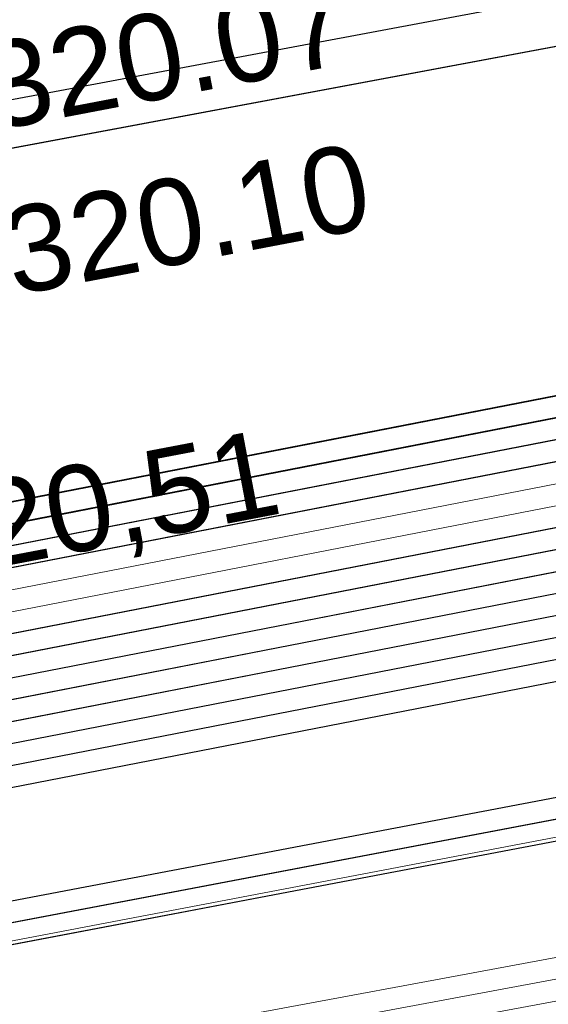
# Model space of a CAD drawing. Header units: metres. Extents: x -502 to 161, y -108 to 174.
# Tile 409 of 656: x -115.3 to -114.07, y -26.18 to -23.89. Entities that reach past the tile are written whole.
import ezdxf

# ---------------------------------------------------------------- set-up
doc = ezdxf.new("R2010")
doc.units = ezdxf.units.M
doc.header["$LTSCALE"] = 0.1
for name, color, linetype in [('BRI31-005.05-5p02-Koordinierung Lageplan 4. BA ZOB West 2022-06-15', 7, 'Continuous'), ('BRI31-005.06-5f07-Koordinierung Lageplan 4. BA ZOB Fernbusbahnh', 7, 'Continuous'), ('BRI32-005.02-5f05-Koordinierung Schemaplan 4 BA ZOB Teilbereich', 7, 'Continuous'), ('BRI32-005.03-5f06-Koordinierung Schemaplan 4 BA ZOB Teilbereich 2 Ost - Bahnhofsallee 2023-01-21', 7, 'Continuous')]:
    doc.layers.add(name, color=color, linetype=linetype)
doc.styles.add('Arial', font='arial.ttf')

msp = doc.modelspace()

# ---------------------------------------------------------------- linework, layer by layer
at = {"layer": 'BRI31-005.05-5p02-Koordinierung Lageplan 4. BA ZOB West 2022-06-15', "color": 6, "linetype": 'Continuous', "lineweight": 25, "true_color": 0xff00ff, "transparency": 33554687, "flags": 128}
for points in [[(-12.8197, -7.1584), (-13.0948, -7.1684), (-17.6753, -7.3484), (-25.0233, -7.7685), (-29.4119, -8.0888), (-36.588, -9.7298), (-36.8022, -9.7791), (-48.761, -11.229), (-54.8582, -12.3594), (-60.5568, -13.5195), (-72.2392, -15.9794), (-83.9386, -18.0493), (-95.7552, -20.2994), (-107.5641, -22.6294), (-119.3715, -24.8394), (-124.8625, -26.009), (-126.093, -26.1489), (-127.2478, -26.3291), (-138.8097, -28.3993), (-150.5411, -30.6494), (-156.6329, -31.8278), (-162.3974, -31.1788), (-174.3003, -29.339)], [(-174.3171, -29.4477), (-162.412, -31.2879), (-156.6285, -31.939), (-150.5203, -30.7574), (-138.7897, -28.5075), (-127.2296, -26.4376), (-126.0783, -26.2579), (-124.8448, -26.1177), (-119.3499, -24.9473), (-107.5433, -22.7374), (-95.7342, -20.4074), (-83.9188, -18.1575), (-72.2182, -16.0874), (-60.5345, -13.6272), (-54.8372, -12.4674), (-48.7444, -11.3378), (-36.7832, -9.8876), (-36.5634, -9.837), (-29.3955, -8.1979), (-25.0161, -7.8783), (-17.67, -7.4583), (-13.0906, -7.2783), (-12.8157, -7.2683)]]:
    msp.add_lwpolyline(points, dxfattribs=at)
at = {"layer": 'BRI31-005.05-5p02-Koordinierung Lageplan 4. BA ZOB West 2022-06-15', "color": 190, "linetype": 'Continuous', "lineweight": 35, "true_color": 0x7f00ff, "transparency": 33554687, "flags": 128}
for points in [[(-55.7007, -13.3634), (-59.4327, -13.9934), (-61.4087, -14.3464), (-62.2647, -14.4984), (-62.6667, -14.5974), (-62.8907, -14.7334), (-63.5967, -15.2334), (-64.4177, -15.8004), (-64.8657, -15.8864), (-69.7037, -16.7484), (-75.4637, -17.6884), (-81.7337, -18.6534), (-88.9077, -20.0034), (-93.6827, -20.7334), (-98.9647, -21.6334), (-104.5957, -22.9234), (-121.8907, -26.2934), (-126.8117, -27.2034), (-150.4477, -31.7134), (-157.1307, -33.0134), (-162.7687, -32.1234), (-174.7807, -30.4434), (-178.1477, -29.6134), (-179.1357, -29.4334)], [(-93.6747, -20.7824), (-98.9547, -21.6824), (-104.5847, -22.9724), (-121.8807, -26.3424), (-126.8027, -27.2524), (-150.4387, -31.7624), (-150.7407, -31.8214), (-157.1297, -33.0644), (-162.7757, -32.1724), (-174.7877, -30.4934), (-178.1567, -29.6624), (-179.1357, -29.4844)]]:
    msp.add_lwpolyline(points, dxfattribs=at)
at = {"layer": 'BRI31-005.05-5p02-Koordinierung Lageplan 4. BA ZOB West 2022-06-15', "color": 250, "linetype": 'Continuous', "lineweight": 25, "true_color": 0x333333, "transparency": 33554687, "flags": 128}
for points in [[(-179.1357, -29.7394), (-178.2047, -29.9074), (-176.5237, -30.3244), (-174.8367, -30.8434), (-162.8247, -32.5154), (-157.1227, -33.4214), (-150.6707, -32.1644), (-150.3757, -32.1054), (-126.7397, -27.5954), (-121.8107, -26.6854), (-104.5117, -23.3154), (-93.6067, -21.1744), (-88.8337, -20.4444), (-81.6527, -19.0944), (-75.3827, -18.1294), (-69.6317, -17.1894), (-64.2647, -16.2324), (-63.2977, -15.6984), (-62.6077, -15.0894), (-62.1947, -14.8414), (-59.6597, -14.3864), (-59.3767, -14.3364), (-55.6447, -13.7064)], [(-55.6367, -13.7554), (-59.3687, -14.3854), (-59.6507, -14.4354), (-62.1767, -14.8894), (-62.5777, -15.1304), (-63.2687, -15.7394), (-64.2477, -16.2804), (-69.6237, -17.2384), (-75.3737, -18.1784), (-81.6437, -19.1434), (-88.8257, -20.4934), (-93.5977, -21.2234), (-104.5017, -23.3644), (-121.8007, -26.7344), (-126.7307, -27.6444), (-150.3667, -32.1544), (-150.6607, -32.2134), (-157.1217, -33.4724), (-162.8317, -32.5644), (-174.8437, -30.8934), (-176.5357, -30.3734), (-178.2147, -29.9564), (-179.1357, -29.7904)], [(-55.6287, -13.8044), (-59.3607, -14.4344), (-59.6427, -14.4844), (-62.1587, -14.9374), (-62.5477, -15.1714), (-63.2397, -15.7804), (-64.2307, -16.3284), (-69.6157, -17.2874), (-75.3647, -18.2274), (-81.6347, -19.1924), (-88.8177, -20.5424), (-93.5887, -21.2724), (-104.4917, -23.4134), (-121.7907, -26.7834), (-126.7217, -27.6934), (-150.3577, -32.2034), (-150.6507, -32.2624), (-157.1207, -33.5234), (-162.8387, -32.6134), (-174.8507, -30.9434), (-176.5477, -30.4224), (-178.2247, -30.0054), (-179.1357, -29.8414)], [(-55.6207, -13.8534), (-59.3527, -14.4834), (-59.6277, -14.5324), (-62.1407, -14.9854), (-62.5177, -15.2124), (-63.2107, -15.8214), (-64.2137, -16.3764), (-69.6077, -17.3364), (-75.3557, -18.2764), (-81.6257, -19.2414), (-88.8097, -20.5914), (-93.5797, -21.3214), (-104.4817, -23.4624), (-121.7807, -26.8324), (-126.7127, -27.7424), (-150.3487, -32.2524), (-150.6407, -32.3114), (-157.1197, -33.5744), (-162.8457, -32.6624), (-174.8577, -30.9934), (-176.5597, -30.4714), (-178.2347, -30.0544), (-179.1357, -29.8924)], [(-55.6127, -13.9024), (-59.3447, -14.5324), (-59.6247, -14.5824), (-62.1227, -15.0334), (-62.4877, -15.2534), (-63.1817, -15.8624), (-64.1967, -16.4244), (-69.5997, -17.3854), (-75.3467, -18.3254), (-81.6167, -19.2904), (-88.8017, -20.6404), (-93.5707, -21.3704), (-104.4717, -23.5114), (-121.7707, -26.8814), (-126.7037, -27.7914), (-150.3397, -32.3014), (-150.6307, -32.3604), (-157.1187, -33.6254), (-162.8527, -32.7114), (-174.8647, -31.0434), (-176.5717, -30.5204), (-178.2447, -30.1034), (-179.1357, -29.9434)], [(-55.6047, -13.9514), (-59.3367, -14.5814), (-62.1047, -15.0814), (-62.4577, -15.2944), (-63.1527, -15.9034), (-64.1797, -16.4724), (-69.5917, -17.4344), (-75.3377, -18.3744), (-81.6077, -19.3394), (-88.7937, -20.6894), (-93.5617, -21.4194), (-104.4617, -23.5604), (-121.7607, -26.9304), (-126.6947, -27.8404), (-150.3307, -32.3504), (-150.6207, -32.4094), (-157.1177, -33.6764), (-162.8597, -32.7604), (-174.8717, -31.0934), (-176.5837, -30.5694), (-178.2547, -30.1524), (-179.1357, -29.9944)], [(-56.5667, -14.3244), (-56.9487, -14.6244), (-57.8377, -15.3484), (-58.3257, -15.4954), (-59.9937, -15.7044), (-61.6697, -15.9144), (-63.7887, -16.4534), (-69.5837, -17.4834), (-75.3287, -18.4234), (-81.5687, -19.5644), (-84.6457, -20.1594), (-93.6297, -21.6994), (-104.3877, -23.8594), (-121.7187, -27.1554), (-122.6217, -27.3224), (-126.1537, -27.9814), (-137.6357, -30.1594), (-150.2927, -32.5534), (-151.8867, -32.8594), (-157.0417, -33.8394), (-163.2567, -32.9244), (-174.3647, -31.3244), (-178.3997, -30.6854)], [(-56.5467, -14.3734), (-56.9177, -14.6634), (-57.8137, -15.3934), (-58.3107, -15.5434), (-58.9957, -15.6304), (-59.9877, -15.7544), (-61.6607, -15.9634), (-63.7777, -16.5024), (-69.5757, -17.5324), (-75.3197, -18.4724), (-81.5597, -19.6134), (-84.6367, -20.2084), (-93.6207, -21.7484), (-104.3777, -23.9084), (-121.7097, -27.2044), (-122.6127, -27.3714), (-126.1447, -28.0304), (-137.6267, -30.2084), (-150.2837, -32.6024), (-151.8777, -32.9084), (-157.0407, -33.8904), (-163.2637, -32.9734), (-174.3717, -31.3734), (-178.4067, -30.7344)], [(-56.5277, -14.4214), (-56.8867, -14.7024), (-57.7897, -15.4384), (-58.2967, -15.5914), (-58.9897, -15.6804), (-59.9817, -15.8044), (-61.6517, -16.0124), (-63.7667, -16.5514), (-69.5677, -17.5814), (-75.3107, -18.5214), (-81.5507, -19.6624), (-84.6277, -20.2574), (-93.6117, -21.7974), (-104.3677, -23.9574), (-121.7007, -27.2534), (-122.6037, -27.4204), (-126.1357, -28.0794), (-137.6177, -30.2574), (-150.2747, -32.6514), (-151.8687, -32.9574), (-154.1107, -33.3844)], [(-62.5057, -14.9114), (-62.7017, -15.0274), (-63.4007, -15.5204), (-64.2987, -16.1364), (-69.6477, -17.0914), (-75.4007, -18.0314), (-81.6707, -18.9964), (-88.8497, -20.3464), (-93.6247, -21.0764), (-104.5317, -23.2174), (-121.8307, -26.5874), (-126.7577, -27.4974), (-150.3937, -32.0074), (-150.6907, -32.0664), (-157.1247, -33.3194), (-162.8107, -32.4174), (-174.8227, -30.7434), (-176.4997, -30.2264), (-178.1847, -29.8094), (-179.1357, -29.6374)], [(-62.4797, -14.9544), (-62.6747, -15.0694), (-63.3727, -15.5614), (-64.2817, -16.1844), (-69.6397, -17.1404), (-75.3917, -18.0804), (-81.6617, -19.0454), (-88.8417, -20.3954), (-93.6157, -21.1254), (-104.5217, -23.2664), (-121.8207, -26.6364), (-126.7487, -27.5464), (-150.3847, -32.0564), (-150.6807, -32.1154), (-157.1237, -33.3704), (-162.8177, -32.4664), (-174.8297, -30.7934), (-176.5117, -30.2754), (-178.1947, -29.8584), (-179.1357, -29.6884)], [(-93.6667, -20.8314), (-98.9447, -21.7314), (-104.5737, -23.0214), (-121.8707, -26.3914), (-126.7937, -27.3014), (-150.4297, -31.8114), (-150.7307, -31.8704), (-157.1287, -33.1154), (-162.7827, -32.2214), (-174.7947, -30.5434), (-178.1657, -29.7114), (-179.1357, -29.5354)], [(-93.6587, -20.8804), (-98.9347, -21.7804), (-104.5627, -23.0704), (-121.8607, -26.4404), (-126.7847, -27.3504), (-150.4207, -31.8604), (-150.7207, -31.9194), (-157.1277, -33.1664), (-162.7897, -32.2704), (-174.8017, -30.5934), (-178.1747, -29.7604), (-179.1357, -29.5864)]]:
    msp.add_lwpolyline(points, dxfattribs=at)
at = {"layer": 'BRI31-005.05-5p02-Koordinierung Lageplan 4. BA ZOB West 2022-06-15', "color": 7, "linetype": 'Continuous', "lineweight": 13, "transparency": 33554687, "flags": 128}
for points in [[(-61.4667, -16.5364), (-61.8967, -16.5874), (-64.8047, -17.0724), (-67.0677, -17.3534), (-81.2107, -19.8354), (-82.4137, -20.0454), (-83.9977, -20.3754), (-88.8717, -21.3944), (-93.5607, -22.0544), (-96.7847, -22.7254), (-98.7487, -23.1054), (-104.2927, -24.2564), (-104.8637, -24.3634), (-122.5617, -27.6464), (-126.0927, -28.3114), (-137.5747, -30.4814), (-151.2867, -33.0514), (-152.1117, -33.2054), (-156.9627, -34.1054), (-163.4867, -33.2114), (-174.4007, -31.5814), (-178.4277, -30.8814)], [(-61.4607, -16.5864), (-61.8897, -16.6374), (-64.7977, -17.1214), (-67.0607, -17.4024), (-81.2017, -19.8844), (-82.4047, -20.0944), (-83.9877, -20.4244), (-88.8627, -21.4434), (-93.5517, -22.1034), (-96.7747, -22.7744), (-98.7387, -23.1544), (-104.2827, -24.3054), (-104.8547, -24.4124), (-122.5527, -27.6954), (-126.0837, -28.3604), (-137.5657, -30.5304), (-151.2777, -33.1004), (-152.1027, -33.2544), (-156.9617, -34.1564), (-163.4937, -33.2604), (-174.4077, -31.6304), (-178.4347, -30.9304)], [(-178.4417, -30.9794), (-174.4147, -31.6794), (-163.5007, -33.3094), (-156.9607, -34.2074), (-152.0937, -33.3034), (-151.2687, -33.1494), (-137.5567, -30.5794), (-126.0747, -28.4094), (-122.5437, -27.7444), (-104.8457, -24.4614), (-104.2727, -24.3544), (-98.7287, -23.2034), (-96.7647, -22.8234), (-93.5427, -22.1524), (-88.8537, -21.4924), (-83.9777, -20.4734), (-82.3957, -20.1434), (-81.1927, -19.9334), (-67.0537, -17.4514), (-64.7907, -17.1704), (-61.8827, -16.6874), (-61.4547, -16.6364)]]:
    msp.add_lwpolyline(points, dxfattribs=at)
at = {"layer": 'BRI31-005.05-5p02-Koordinierung Lageplan 4. BA ZOB West 2022-06-15', "color": 116, "linetype": 'Continuous', "lineweight": 13, "true_color": 0x007f3f, "transparency": 33554687, "flags": 128}
for points in [[(-150.4307, -31.8114), (-126.7937, -27.3014), (-121.8697, -26.3914), (-104.5727, -23.0214), (-98.8977, -21.7234), (-93.6667, -20.8304)], [(-150.4217, -31.8604), (-126.7847, -27.3504), (-121.8597, -26.4404), (-104.5617, -23.0704), (-98.9347, -21.7804), (-93.6587, -20.8794)], [(-93.6347, -21.0284), (-98.8577, -21.9194), (-104.5307, -23.2174), (-121.8317, -26.5874), (-126.7577, -27.4974), (-150.3927, -32.0074)], [(-93.6267, -21.0774), (-98.8947, -21.9764), (-104.5197, -23.2664), (-121.8217, -26.6364), (-126.7487, -27.5464), (-150.3837, -32.0564)]]:
    msp.add_lwpolyline(points, dxfattribs=at)
at = {"layer": 'BRI31-005.05-5p02-Koordinierung Lageplan 4. BA ZOB West 2022-06-15', "color": 251, "linetype": 'Continuous', "lineweight": 13, "true_color": 0x5b5b5b, "transparency": 33554687, "flags": 128}
for points in [[(-93.6507, -20.9294), (-98.8777, -21.8214), (-104.5517, -23.1194), (-121.8507, -26.4894), (-126.7757, -27.3994), (-150.4117, -31.9094), (-150.7107, -31.9684), (-157.1267, -33.2174), (-162.7967, -32.3194), (-174.8087, -30.6434), (-176.5547, -29.7624), (-176.4667, -28.8414), (-176.3907, -28.5144)], [(-93.6427, -20.9784), (-98.9147, -21.8784), (-104.5407, -23.1684), (-121.8407, -26.5384), (-126.7667, -27.4484), (-150.4027, -31.9584), (-150.7007, -32.0174), (-157.1257, -33.2684), (-162.8037, -32.3684), (-174.8157, -30.6934), (-176.6607, -29.8214), (-176.5657, -28.8254), (-176.4877, -28.4914)]]:
    msp.add_lwpolyline(points, dxfattribs=at)
at = {"layer": 'BRI31-005.05-5p02-Koordinierung Lageplan 4. BA ZOB West 2022-06-15', "color": 35, "linetype": 'Continuous', "lineweight": 13, "true_color": 0x99724c, "transparency": 33554687, "flags": 128}
msp.add_lwpolyline([(-93.6127, -21.7884), (-104.3697, -23.9484), (-121.7017, -27.2444), (-122.6047, -27.4114), (-126.1367, -28.0704), (-137.6187, -30.2484), (-150.2757, -32.6424), (-151.8707, -32.9484), (-154.1167, -33.3754), (-154.2567, -33.5434), (-154.3317, -33.7634), (-154.1997, -34.4534), (-153.5657, -37.8804), (-153.2087, -40.8104), (-153.0367, -41.2454), (-151.5157, -44.7774), (-150.4287, -47.2014), (-149.9687, -47.5874), (-147.5347, -48.6044)], dxfattribs=at)
at = {"layer": 'BRI31-005.06-5f07-Koordinierung Lageplan 4. BA ZOB Fernbusbahnh', "color": 190, "linetype": 'Continuous', "lineweight": 30, "true_color": 0x7f00ff, "transparency": 33554687, "flags": 128}
for points in [[(-55.7007, -13.3634), (-59.4327, -13.9934), (-61.4087, -14.3464), (-62.2647, -14.4984), (-62.6667, -14.5974), (-62.8907, -14.7334), (-63.5967, -15.2334), (-64.4177, -15.8004), (-64.8657, -15.8864), (-69.7037, -16.7484), (-75.4637, -17.6884), (-81.7337, -18.6534), (-88.9077, -20.0034), (-93.6827, -20.7334), (-98.9647, -21.6334), (-104.5957, -22.9234), (-121.8907, -26.2934), (-126.8117, -27.2034), (-150.4477, -31.7134), (-157.1307, -33.0134), (-162.7687, -32.1234), (-174.7807, -30.4434), (-178.1477, -29.6134), (-179.1357, -29.4334)], [(-93.6747, -20.7824), (-98.9547, -21.6824), (-104.5847, -22.9724), (-121.8807, -26.3424), (-126.8027, -27.2524), (-150.4387, -31.7624), (-150.7407, -31.8214), (-157.1297, -33.0644), (-162.7757, -32.1724), (-174.7877, -30.4934), (-178.1567, -29.6624), (-179.1357, -29.4844)]]:
    msp.add_lwpolyline(points, dxfattribs=at)
at = {"layer": 'BRI31-005.06-5f07-Koordinierung Lageplan 4. BA ZOB Fernbusbahnh', "color": 250, "linetype": 'Continuous', "lineweight": 20, "true_color": 0x333333, "transparency": 33554687, "flags": 128}
for points in [[(-179.1357, -29.7394), (-178.2047, -29.9074), (-176.5237, -30.3244), (-174.8367, -30.8434), (-162.8247, -32.5154), (-157.1227, -33.4214), (-150.6707, -32.1644), (-150.3757, -32.1054), (-126.7397, -27.5954), (-121.8107, -26.6854), (-104.5117, -23.3154), (-93.6067, -21.1744), (-88.8337, -20.4444), (-81.6527, -19.0944), (-75.3827, -18.1294), (-69.6317, -17.1894), (-64.2647, -16.2324), (-63.2977, -15.6984), (-62.6077, -15.0894), (-62.1947, -14.8414), (-59.6597, -14.3864), (-59.3767, -14.3364), (-55.6447, -13.7064)], [(-55.6367, -13.7554), (-59.3687, -14.3854), (-59.6507, -14.4354), (-62.1767, -14.8894), (-62.5777, -15.1304), (-63.2687, -15.7394), (-64.2477, -16.2804), (-69.6237, -17.2384), (-75.3737, -18.1784), (-81.6437, -19.1434), (-88.8257, -20.4934), (-93.5977, -21.2234), (-104.5017, -23.3644), (-121.8007, -26.7344), (-126.7307, -27.6444), (-150.3667, -32.1544), (-150.6607, -32.2134), (-157.1217, -33.4724), (-162.8317, -32.5644), (-174.8437, -30.8934), (-176.5357, -30.3734), (-178.2147, -29.9564), (-179.1357, -29.7904)], [(-55.6287, -13.8044), (-59.3607, -14.4344), (-59.6427, -14.4844), (-62.1587, -14.9374), (-62.5477, -15.1714), (-63.2397, -15.7804), (-64.2307, -16.3284), (-69.6157, -17.2874), (-75.3647, -18.2274), (-81.6347, -19.1924), (-88.8177, -20.5424), (-93.5887, -21.2724), (-104.4917, -23.4134), (-121.7907, -26.7834), (-126.7217, -27.6934), (-150.3577, -32.2034), (-150.6507, -32.2624), (-157.1207, -33.5234), (-162.8387, -32.6134), (-174.8507, -30.9434), (-176.5477, -30.4224), (-178.2247, -30.0054), (-179.1357, -29.8414)], [(-55.6207, -13.8534), (-59.3527, -14.4834), (-59.6277, -14.5324), (-62.1407, -14.9854), (-62.5177, -15.2124), (-63.2107, -15.8214), (-64.2137, -16.3764), (-69.6077, -17.3364), (-75.3557, -18.2764), (-81.6257, -19.2414), (-88.8097, -20.5914), (-93.5797, -21.3214), (-104.4817, -23.4624), (-121.7807, -26.8324), (-126.7127, -27.7424), (-150.3487, -32.2524), (-150.6407, -32.3114), (-157.1197, -33.5744), (-162.8457, -32.6624), (-174.8577, -30.9934), (-176.5597, -30.4714), (-178.2347, -30.0544), (-179.1357, -29.8924)], [(-55.6127, -13.9024), (-59.3447, -14.5324), (-59.6247, -14.5824), (-62.1227, -15.0334), (-62.4877, -15.2534), (-63.1817, -15.8624), (-64.1967, -16.4244), (-69.5997, -17.3854), (-75.3467, -18.3254), (-81.6167, -19.2904), (-88.8017, -20.6404), (-93.5707, -21.3704), (-104.4717, -23.5114), (-121.7707, -26.8814), (-126.7037, -27.7914), (-150.3397, -32.3014), (-150.6307, -32.3604), (-157.1187, -33.6254), (-162.8527, -32.7114), (-174.8647, -31.0434), (-176.5717, -30.5204), (-178.2447, -30.1034), (-179.1357, -29.9434)], [(-55.6047, -13.9514), (-59.3367, -14.5814), (-62.1047, -15.0814), (-62.4577, -15.2944), (-63.1527, -15.9034), (-64.1797, -16.4724), (-69.5917, -17.4344), (-75.3377, -18.3744), (-81.6077, -19.3394), (-88.7937, -20.6894), (-93.5617, -21.4194), (-104.4617, -23.5604), (-121.7607, -26.9304), (-126.6947, -27.8404), (-150.3307, -32.3504), (-150.6207, -32.4094), (-157.1177, -33.6764), (-162.8597, -32.7604), (-174.8717, -31.0934), (-176.5837, -30.5694), (-178.2547, -30.1524), (-179.1357, -29.9944)], [(-56.5667, -14.3244), (-56.9487, -14.6244), (-57.8377, -15.3484), (-58.3257, -15.4954), (-59.9937, -15.7044), (-61.6697, -15.9144), (-63.7887, -16.4534), (-69.5837, -17.4834), (-75.3287, -18.4234), (-81.5687, -19.5644), (-84.6457, -20.1594), (-93.6297, -21.6994), (-104.3877, -23.8594), (-121.7187, -27.1554), (-122.6217, -27.3224), (-126.1537, -27.9814), (-137.6357, -30.1594), (-150.2927, -32.5534), (-151.8867, -32.8594), (-157.0417, -33.8394), (-163.2567, -32.9244), (-174.3647, -31.3244), (-178.3997, -30.6854)], [(-56.5467, -14.3734), (-56.9177, -14.6634), (-57.8137, -15.3934), (-58.3107, -15.5434), (-58.9957, -15.6304), (-59.9877, -15.7544), (-61.6607, -15.9634), (-63.7777, -16.5024), (-69.5757, -17.5324), (-75.3197, -18.4724), (-81.5597, -19.6134), (-84.6367, -20.2084), (-93.6207, -21.7484), (-104.3777, -23.9084), (-121.7097, -27.2044), (-122.6127, -27.3714), (-126.1447, -28.0304), (-137.6267, -30.2084), (-150.2837, -32.6024), (-151.8777, -32.9084), (-157.0407, -33.8904), (-163.2637, -32.9734), (-174.3717, -31.3734), (-178.4067, -30.7344)], [(-62.5057, -14.9114), (-62.7017, -15.0274), (-63.4007, -15.5204), (-64.2987, -16.1364), (-69.6477, -17.0914), (-75.4007, -18.0314), (-81.6707, -18.9964), (-88.8497, -20.3464), (-93.6247, -21.0764), (-104.5317, -23.2174), (-121.8307, -26.5874), (-126.7577, -27.4974), (-150.3937, -32.0074), (-150.6907, -32.0664), (-157.1247, -33.3194), (-162.8107, -32.4174), (-174.8227, -30.7434), (-176.4997, -30.2264), (-178.1847, -29.8094), (-179.1357, -29.6374)], [(-62.4797, -14.9544), (-62.6747, -15.0694), (-63.3727, -15.5614), (-64.2817, -16.1844), (-69.6397, -17.1404), (-75.3917, -18.0804), (-81.6617, -19.0454), (-88.8417, -20.3954), (-93.6157, -21.1254), (-104.5217, -23.2664), (-121.8207, -26.6364), (-126.7487, -27.5464), (-150.3847, -32.0564), (-150.6807, -32.1154), (-157.1237, -33.3704), (-162.8177, -32.4664), (-174.8297, -30.7934), (-176.5117, -30.2754), (-178.1947, -29.8584), (-179.1357, -29.6884)], [(-93.6667, -20.8314), (-98.9447, -21.7314), (-104.5737, -23.0214), (-121.8707, -26.3914), (-126.7937, -27.3014), (-150.4297, -31.8114), (-150.7307, -31.8704), (-157.1287, -33.1154), (-162.7827, -32.2214), (-174.7947, -30.5434), (-178.1657, -29.7114), (-179.1357, -29.5354)], [(-93.6587, -20.8804), (-98.9347, -21.7804), (-104.5627, -23.0704), (-121.8607, -26.4404), (-126.7847, -27.3504), (-150.4207, -31.8604), (-150.7207, -31.9194), (-157.1277, -33.1664), (-162.7897, -32.2704), (-174.8017, -30.5934), (-178.1747, -29.7604), (-179.1357, -29.5864)]]:
    msp.add_lwpolyline(points, dxfattribs=at)
at = {"layer": 'BRI31-005.06-5f07-Koordinierung Lageplan 4. BA ZOB Fernbusbahnh', "color": 7, "linetype": 'Continuous', "lineweight": 9, "transparency": 33554687, "flags": 128}
for points in [[(-61.4667, -16.5364), (-61.8967, -16.5874), (-64.8047, -17.0724), (-67.0677, -17.3534), (-81.2107, -19.8354), (-82.4137, -20.0454), (-83.9977, -20.3754), (-88.8717, -21.3944), (-93.5607, -22.0544), (-96.7847, -22.7254), (-98.7487, -23.1054), (-104.2927, -24.2564), (-104.8637, -24.3634), (-122.5617, -27.6464), (-126.0927, -28.3114), (-137.5747, -30.4814), (-151.2867, -33.0514), (-152.1117, -33.2054), (-156.9627, -34.1054), (-163.4867, -33.2114), (-174.4007, -31.5814), (-178.4277, -30.8814)], [(-61.4607, -16.5864), (-61.8897, -16.6374), (-64.7977, -17.1214), (-67.0607, -17.4024), (-81.2017, -19.8844), (-82.4047, -20.0944), (-83.9877, -20.4244), (-88.8627, -21.4434), (-93.5517, -22.1034), (-96.7747, -22.7744), (-98.7387, -23.1544), (-104.2827, -24.3054), (-104.8547, -24.4124), (-122.5527, -27.6954), (-126.0837, -28.3604), (-137.5657, -30.5304), (-151.2777, -33.1004), (-152.1027, -33.2544), (-156.9617, -34.1564), (-163.4937, -33.2604), (-174.4077, -31.6304), (-178.4347, -30.9304)], [(-178.4417, -30.9794), (-174.4147, -31.6794), (-163.5007, -33.3094), (-156.9607, -34.2074), (-152.0937, -33.3034), (-151.2687, -33.1494), (-137.5567, -30.5794), (-126.0747, -28.4094), (-122.5437, -27.7444), (-104.8457, -24.4614), (-104.2727, -24.3544), (-98.7287, -23.2034), (-96.7647, -22.8234), (-93.5427, -22.1524), (-88.8537, -21.4924), (-83.9777, -20.4734), (-82.3957, -20.1434), (-81.1927, -19.9334), (-67.0537, -17.4514), (-64.7907, -17.1704), (-61.8827, -16.6874), (-61.4547, -16.6364)]]:
    msp.add_lwpolyline(points, dxfattribs=at)
at = {"layer": 'BRI32-005.02-5f05-Koordinierung Schemaplan 4 BA ZOB Teilbereich', "color": 6, "linetype": 'Continuous', "lineweight": 25, "true_color": 0xff00ff, "transparency": 33554687, "flags": 128}
for points in [[(-12.8197, -7.1584), (-13.0948, -7.1684), (-17.6753, -7.3484), (-25.0233, -7.7685), (-29.4119, -8.0888), (-36.588, -9.7298), (-36.8022, -9.7791), (-48.761, -11.229), (-54.8582, -12.3594), (-60.5568, -13.5195), (-72.2392, -15.9794), (-83.9386, -18.0493), (-95.7552, -20.2994), (-107.5641, -22.6294), (-119.3715, -24.8394), (-124.8625, -26.009), (-126.093, -26.1489), (-127.2478, -26.3291), (-138.8097, -28.3993), (-150.5411, -30.6494), (-156.6329, -31.8278), (-162.3974, -31.1788), (-174.3003, -29.339)], [(-174.3171, -29.4477), (-162.412, -31.2879), (-156.6285, -31.939), (-150.5203, -30.7574), (-138.7897, -28.5075), (-127.2296, -26.4376), (-126.0783, -26.2579), (-124.8448, -26.1177), (-119.3499, -24.9473), (-107.5433, -22.7374), (-95.7342, -20.4074), (-83.9188, -18.1575), (-72.2182, -16.0874), (-60.5345, -13.6272), (-54.8372, -12.4674), (-48.7444, -11.3378), (-36.7832, -9.8876), (-36.5634, -9.837), (-29.3955, -8.1979), (-25.0161, -7.8783), (-17.67, -7.4583), (-13.0906, -7.2783), (-12.8157, -7.2683)]]:
    msp.add_lwpolyline(points, dxfattribs=at)
at = {"layer": 'BRI32-005.02-5f05-Koordinierung Schemaplan 4 BA ZOB Teilbereich', "color": 190, "linetype": 'Continuous', "lineweight": 35, "true_color": 0x7f00ff, "transparency": 33554687, "flags": 128}
for points in [[(-55.7007, -13.3634), (-59.4327, -13.9934), (-61.4087, -14.3464), (-62.2647, -14.4984), (-62.6667, -14.5974), (-62.8907, -14.7334), (-63.5967, -15.2334), (-64.4177, -15.8004), (-64.8657, -15.8864), (-69.7037, -16.7484), (-75.4637, -17.6884), (-81.7337, -18.6534), (-88.9077, -20.0034), (-93.6827, -20.7334), (-98.9647, -21.6334), (-104.5957, -22.9234), (-121.8907, -26.2934), (-126.8117, -27.2034), (-150.4477, -31.7134), (-157.1307, -33.0134), (-162.7687, -32.1234), (-174.7807, -30.4434), (-178.1477, -29.6134), (-179.1357, -29.4334)], [(-93.6747, -20.7824), (-98.9547, -21.6824), (-104.5847, -22.9724), (-121.8807, -26.3424), (-126.8027, -27.2524), (-150.4387, -31.7624), (-150.7407, -31.8214), (-157.1297, -33.0644), (-162.7757, -32.1724), (-174.7877, -30.4934), (-178.1567, -29.6624), (-179.1357, -29.4844)]]:
    msp.add_lwpolyline(points, dxfattribs=at)
at = {"layer": 'BRI32-005.02-5f05-Koordinierung Schemaplan 4 BA ZOB Teilbereich', "color": 250, "linetype": 'Continuous', "lineweight": 25, "true_color": 0x333333, "transparency": 33554687, "flags": 128}
for points in [[(-179.1357, -29.7394), (-178.2047, -29.9074), (-176.5237, -30.3244), (-174.8367, -30.8434), (-162.8247, -32.5154), (-157.1227, -33.4214), (-150.6707, -32.1644), (-150.3757, -32.1054), (-126.7397, -27.5954), (-121.8107, -26.6854), (-104.5117, -23.3154), (-93.6067, -21.1744), (-88.8337, -20.4444), (-81.6527, -19.0944), (-75.3827, -18.1294), (-69.6317, -17.1894), (-64.2647, -16.2324), (-63.2977, -15.6984), (-62.6077, -15.0894), (-62.1947, -14.8414), (-59.6597, -14.3864), (-59.3767, -14.3364), (-55.6447, -13.7064)], [(-55.6367, -13.7554), (-59.3687, -14.3854), (-59.6507, -14.4354), (-62.1767, -14.8894), (-62.5777, -15.1304), (-63.2687, -15.7394), (-64.2477, -16.2804), (-69.6237, -17.2384), (-75.3737, -18.1784), (-81.6437, -19.1434), (-88.8257, -20.4934), (-93.5977, -21.2234), (-104.5017, -23.3644), (-121.8007, -26.7344), (-126.7307, -27.6444), (-150.3667, -32.1544), (-150.6607, -32.2134), (-157.1217, -33.4724), (-162.8317, -32.5644), (-174.8437, -30.8934), (-176.5357, -30.3734), (-178.2147, -29.9564), (-179.1357, -29.7904)], [(-55.6287, -13.8044), (-59.3607, -14.4344), (-59.6427, -14.4844), (-62.1587, -14.9374), (-62.5477, -15.1714), (-63.2397, -15.7804), (-64.2307, -16.3284), (-69.6157, -17.2874), (-75.3647, -18.2274), (-81.6347, -19.1924), (-88.8177, -20.5424), (-93.5887, -21.2724), (-104.4917, -23.4134), (-121.7907, -26.7834), (-126.7217, -27.6934), (-150.3577, -32.2034), (-150.6507, -32.2624), (-157.1207, -33.5234), (-162.8387, -32.6134), (-174.8507, -30.9434), (-176.5477, -30.4224), (-178.2247, -30.0054), (-179.1357, -29.8414)], [(-55.6207, -13.8534), (-59.3527, -14.4834), (-59.6277, -14.5324), (-62.1407, -14.9854), (-62.5177, -15.2124), (-63.2107, -15.8214), (-64.2137, -16.3764), (-69.6077, -17.3364), (-75.3557, -18.2764), (-81.6257, -19.2414), (-88.8097, -20.5914), (-93.5797, -21.3214), (-104.4817, -23.4624), (-121.7807, -26.8324), (-126.7127, -27.7424), (-150.3487, -32.2524), (-150.6407, -32.3114), (-157.1197, -33.5744), (-162.8457, -32.6624), (-174.8577, -30.9934), (-176.5597, -30.4714), (-178.2347, -30.0544), (-179.1357, -29.8924)], [(-55.6127, -13.9024), (-59.3447, -14.5324), (-59.6247, -14.5824), (-62.1227, -15.0334), (-62.4877, -15.2534), (-63.1817, -15.8624), (-64.1967, -16.4244), (-69.5997, -17.3854), (-75.3467, -18.3254), (-81.6167, -19.2904), (-88.8017, -20.6404), (-93.5707, -21.3704), (-104.4717, -23.5114), (-121.7707, -26.8814), (-126.7037, -27.7914), (-150.3397, -32.3014), (-150.6307, -32.3604), (-157.1187, -33.6254), (-162.8527, -32.7114), (-174.8647, -31.0434), (-176.5717, -30.5204), (-178.2447, -30.1034), (-179.1357, -29.9434)], [(-55.6047, -13.9514), (-59.3367, -14.5814), (-62.1047, -15.0814), (-62.4577, -15.2944), (-63.1527, -15.9034), (-64.1797, -16.4724), (-69.5917, -17.4344), (-75.3377, -18.3744), (-81.6077, -19.3394), (-88.7937, -20.6894), (-93.5617, -21.4194), (-104.4617, -23.5604), (-121.7607, -26.9304), (-126.6947, -27.8404), (-150.3307, -32.3504), (-150.6207, -32.4094), (-157.1177, -33.6764), (-162.8597, -32.7604), (-174.8717, -31.0934), (-176.5837, -30.5694), (-178.2547, -30.1524), (-179.1357, -29.9944)], [(-56.5667, -14.3244), (-56.9487, -14.6244), (-57.8377, -15.3484), (-58.3257, -15.4954), (-59.9937, -15.7044), (-61.6697, -15.9144), (-63.7887, -16.4534), (-69.5837, -17.4834), (-75.3287, -18.4234), (-81.5687, -19.5644), (-84.6457, -20.1594), (-93.6297, -21.6994), (-104.3877, -23.8594), (-121.7187, -27.1554), (-122.6217, -27.3224), (-126.1537, -27.9814), (-137.6357, -30.1594), (-150.2927, -32.5534), (-151.8867, -32.8594), (-157.0417, -33.8394), (-163.2567, -32.9244), (-174.3647, -31.3244), (-178.3997, -30.6854)], [(-56.5467, -14.3734), (-56.9177, -14.6634), (-57.8137, -15.3934), (-58.3107, -15.5434), (-58.9957, -15.6304), (-59.9877, -15.7544), (-61.6607, -15.9634), (-63.7777, -16.5024), (-69.5757, -17.5324), (-75.3197, -18.4724), (-81.5597, -19.6134), (-84.6367, -20.2084), (-93.6207, -21.7484), (-104.3777, -23.9084), (-121.7097, -27.2044), (-122.6127, -27.3714), (-126.1447, -28.0304), (-137.6267, -30.2084), (-150.2837, -32.6024), (-151.8777, -32.9084), (-157.0407, -33.8904), (-163.2637, -32.9734), (-174.3717, -31.3734), (-178.4067, -30.7344)], [(-56.5277, -14.4214), (-56.8867, -14.7024), (-57.7897, -15.4384), (-58.2967, -15.5914), (-58.9897, -15.6804), (-59.9817, -15.8044), (-61.6517, -16.0124), (-63.7667, -16.5514), (-69.5677, -17.5814), (-75.3107, -18.5214), (-81.5507, -19.6624), (-84.6277, -20.2574), (-93.6117, -21.7974), (-104.3677, -23.9574), (-121.7007, -27.2534), (-122.6037, -27.4204), (-126.1357, -28.0794), (-137.6177, -30.2574), (-150.2747, -32.6514), (-151.8687, -32.9574), (-154.1107, -33.3844)], [(-93.6667, -20.8314), (-98.9447, -21.7314), (-104.5737, -23.0214), (-121.8707, -26.3914), (-126.7937, -27.3014), (-150.4297, -31.8114), (-150.7307, -31.8704), (-157.1287, -33.1154), (-162.7827, -32.2214), (-174.7947, -30.5434), (-178.1657, -29.7114), (-179.1357, -29.5354)], [(-93.6587, -20.8804), (-98.9347, -21.7804), (-104.5627, -23.0704), (-121.8607, -26.4404), (-126.7847, -27.3504), (-150.4207, -31.8604), (-150.7207, -31.9194), (-157.1277, -33.1664), (-162.7897, -32.2704), (-174.8017, -30.5934), (-178.1747, -29.7604), (-179.1357, -29.5864)]]:
    msp.add_lwpolyline(points, dxfattribs=at)
at = {"layer": 'BRI32-005.02-5f05-Koordinierung Schemaplan 4 BA ZOB Teilbereich', "color": 116, "linetype": 'Continuous', "lineweight": 13, "true_color": 0x007f3f, "transparency": 33554687, "flags": 128}
for points in [[(-150.4307, -31.8114), (-126.7937, -27.3014), (-121.8697, -26.3914), (-104.5727, -23.0214), (-98.8977, -21.7234), (-93.6667, -20.8304)], [(-150.4217, -31.8604), (-126.7847, -27.3504), (-121.8597, -26.4404), (-104.5617, -23.0704), (-98.9347, -21.7804), (-93.6587, -20.8794)], [(-93.6347, -21.0284), (-98.8577, -21.9194), (-104.5307, -23.2174), (-121.8317, -26.5874), (-126.7577, -27.4974), (-150.3927, -32.0074)], [(-93.6267, -21.0774), (-98.8947, -21.9764), (-104.5197, -23.2664), (-121.8217, -26.6364), (-126.7487, -27.5464), (-150.3837, -32.0564)]]:
    msp.add_lwpolyline(points, dxfattribs=at)
at = {"layer": 'BRI32-005.02-5f05-Koordinierung Schemaplan 4 BA ZOB Teilbereich', "color": 251, "linetype": 'Continuous', "lineweight": 13, "true_color": 0x5b5b5b, "transparency": 33554687, "flags": 128}
for points in [[(-93.6507, -20.9294), (-98.8777, -21.8214), (-104.5517, -23.1194), (-121.8507, -26.4894), (-126.7757, -27.3994), (-150.4117, -31.9094), (-150.7107, -31.9684), (-157.1267, -33.2174), (-162.7967, -32.3194), (-174.8087, -30.6434), (-176.5547, -29.7624), (-176.4667, -28.8414), (-176.3907, -28.5144)], [(-93.6427, -20.9784), (-98.9147, -21.8784), (-104.5407, -23.1684), (-121.8407, -26.5384), (-126.7667, -27.4484), (-150.4027, -31.9584), (-150.7007, -32.0174), (-157.1257, -33.2684), (-162.8037, -32.3684), (-174.8157, -30.6934), (-176.6607, -29.8214), (-176.5657, -28.8254), (-176.4877, -28.4914)]]:
    msp.add_lwpolyline(points, dxfattribs=at)
at = {"layer": 'BRI32-005.02-5f05-Koordinierung Schemaplan 4 BA ZOB Teilbereich', "color": 35, "linetype": 'Continuous', "lineweight": 13, "true_color": 0x99724c, "transparency": 33554687, "flags": 128}
msp.add_lwpolyline([(-93.6127, -21.7884), (-104.3697, -23.9484), (-121.7017, -27.2444), (-122.6047, -27.4114), (-126.1367, -28.0704), (-137.6187, -30.2484), (-150.2757, -32.6424), (-151.8707, -32.9484), (-154.1167, -33.3754), (-154.2567, -33.5434), (-154.3317, -33.7634), (-154.1997, -34.4534), (-153.5657, -37.8804), (-153.2087, -40.8104), (-153.0367, -41.2454), (-151.5157, -44.7774), (-150.4287, -47.2014), (-149.9687, -47.5874), (-147.5347, -48.6044)], dxfattribs=at)
at = {"layer": 'BRI32-005.03-5f06-Koordinierung Schemaplan 4 BA ZOB Teilbereich 2 Ost - Bahnhofsallee 2023-01-21', "color": 6, "linetype": 'Continuous', "lineweight": 20, "true_color": 0xff00ff, "transparency": 33554687, "flags": 128}
for points in [[(-12.8197, -7.1584), (-13.0948, -7.1684), (-17.6753, -7.3484), (-25.0233, -7.7685), (-29.4119, -8.0888), (-36.588, -9.7298), (-36.8022, -9.7791), (-48.761, -11.229), (-54.8582, -12.3594), (-60.5568, -13.5195), (-72.2392, -15.9794), (-83.9386, -18.0493), (-95.7552, -20.2994), (-107.5641, -22.6294), (-119.3715, -24.8394), (-124.8625, -26.009), (-126.093, -26.1489), (-127.2478, -26.3291), (-138.8097, -28.3993), (-150.5411, -30.6494), (-156.6329, -31.8278), (-162.3974, -31.1788), (-174.3003, -29.339)], [(-174.3171, -29.4477), (-162.412, -31.2879), (-156.6285, -31.939), (-150.5203, -30.7574), (-138.7897, -28.5075), (-127.2296, -26.4376), (-126.0783, -26.2579), (-124.8448, -26.1177), (-119.3499, -24.9473), (-107.5433, -22.7374), (-95.7342, -20.4074), (-83.9188, -18.1575), (-72.2182, -16.0874), (-60.5345, -13.6272), (-54.8372, -12.4674), (-48.7444, -11.3378), (-36.7832, -9.8876), (-36.5634, -9.837), (-29.3955, -8.1979), (-25.0161, -7.8783), (-17.67, -7.4583), (-13.0906, -7.2783), (-12.8157, -7.2683)]]:
    msp.add_lwpolyline(points, dxfattribs=at)
at = {"layer": 'BRI32-005.03-5f06-Koordinierung Schemaplan 4 BA ZOB Teilbereich 2 Ost - Bahnhofsallee 2023-01-21', "color": 190, "linetype": 'Continuous', "lineweight": 30, "true_color": 0x7f00ff, "transparency": 33554687, "flags": 128}
for points in [[(-55.7007, -13.3634), (-59.4327, -13.9934), (-61.4087, -14.3464), (-62.2647, -14.4984), (-62.6667, -14.5974), (-62.8907, -14.7334), (-63.5967, -15.2334), (-64.4177, -15.8004), (-64.8657, -15.8864), (-69.7037, -16.7484), (-75.4637, -17.6884), (-81.7337, -18.6534), (-88.9077, -20.0034), (-93.6827, -20.7334), (-98.9647, -21.6334), (-104.5957, -22.9234), (-121.8907, -26.2934), (-126.8117, -27.2034), (-150.4477, -31.7134), (-157.1307, -33.0134), (-162.7687, -32.1234), (-174.7807, -30.4434), (-178.1477, -29.6134), (-179.1357, -29.4334)], [(-93.6747, -20.7824), (-98.9547, -21.6824), (-104.5847, -22.9724), (-121.8807, -26.3424), (-126.8027, -27.2524), (-150.4387, -31.7624), (-150.7407, -31.8214), (-157.1297, -33.0644), (-162.7757, -32.1724), (-174.7877, -30.4934), (-178.1567, -29.6624), (-179.1357, -29.4844)]]:
    msp.add_lwpolyline(points, dxfattribs=at)
at = {"layer": 'BRI32-005.03-5f06-Koordinierung Schemaplan 4 BA ZOB Teilbereich 2 Ost - Bahnhofsallee 2023-01-21', "color": 250, "linetype": 'Continuous', "lineweight": 20, "true_color": 0x333333, "transparency": 33554687, "flags": 128}
for points in [[(-179.1357, -29.7394), (-178.2047, -29.9074), (-176.5237, -30.3244), (-174.8367, -30.8434), (-162.8247, -32.5154), (-157.1227, -33.4214), (-150.6707, -32.1644), (-150.3757, -32.1054), (-126.7397, -27.5954), (-121.8107, -26.6854), (-104.5117, -23.3154), (-93.6067, -21.1744), (-88.8337, -20.4444), (-81.6527, -19.0944), (-75.3827, -18.1294), (-69.6317, -17.1894), (-64.2647, -16.2324), (-63.2977, -15.6984), (-62.6077, -15.0894), (-62.1947, -14.8414), (-59.6597, -14.3864), (-59.3767, -14.3364), (-55.6447, -13.7064)], [(-55.6367, -13.7554), (-59.3687, -14.3854), (-59.6507, -14.4354), (-62.1767, -14.8894), (-62.5777, -15.1304), (-63.2687, -15.7394), (-64.2477, -16.2804), (-69.6237, -17.2384), (-75.3737, -18.1784), (-81.6437, -19.1434), (-88.8257, -20.4934), (-93.5977, -21.2234), (-104.5017, -23.3644), (-121.8007, -26.7344), (-126.7307, -27.6444), (-150.3667, -32.1544), (-150.6607, -32.2134), (-157.1217, -33.4724), (-162.8317, -32.5644), (-174.8437, -30.8934), (-176.5357, -30.3734), (-178.2147, -29.9564), (-179.1357, -29.7904)], [(-55.6287, -13.8044), (-59.3607, -14.4344), (-59.6427, -14.4844), (-62.1587, -14.9374), (-62.5477, -15.1714), (-63.2397, -15.7804), (-64.2307, -16.3284), (-69.6157, -17.2874), (-75.3647, -18.2274), (-81.6347, -19.1924), (-88.8177, -20.5424), (-93.5887, -21.2724), (-104.4917, -23.4134), (-121.7907, -26.7834), (-126.7217, -27.6934), (-150.3577, -32.2034), (-150.6507, -32.2624), (-157.1207, -33.5234), (-162.8387, -32.6134), (-174.8507, -30.9434), (-176.5477, -30.4224), (-178.2247, -30.0054), (-179.1357, -29.8414)], [(-55.6207, -13.8534), (-59.3527, -14.4834), (-59.6277, -14.5324), (-62.1407, -14.9854), (-62.5177, -15.2124), (-63.2107, -15.8214), (-64.2137, -16.3764), (-69.6077, -17.3364), (-75.3557, -18.2764), (-81.6257, -19.2414), (-88.8097, -20.5914), (-93.5797, -21.3214), (-104.4817, -23.4624), (-121.7807, -26.8324), (-126.7127, -27.7424), (-150.3487, -32.2524), (-150.6407, -32.3114), (-157.1197, -33.5744), (-162.8457, -32.6624), (-174.8577, -30.9934), (-176.5597, -30.4714), (-178.2347, -30.0544), (-179.1357, -29.8924)], [(-55.6127, -13.9024), (-59.3447, -14.5324), (-59.6247, -14.5824), (-62.1227, -15.0334), (-62.4877, -15.2534), (-63.1817, -15.8624), (-64.1967, -16.4244), (-69.5997, -17.3854), (-75.3467, -18.3254), (-81.6167, -19.2904), (-88.8017, -20.6404), (-93.5707, -21.3704), (-104.4717, -23.5114), (-121.7707, -26.8814), (-126.7037, -27.7914), (-150.3397, -32.3014), (-150.6307, -32.3604), (-157.1187, -33.6254), (-162.8527, -32.7114), (-174.8647, -31.0434), (-176.5717, -30.5204), (-178.2447, -30.1034), (-179.1357, -29.9434)], [(-55.6047, -13.9514), (-59.3367, -14.5814), (-62.1047, -15.0814), (-62.4577, -15.2944), (-63.1527, -15.9034), (-64.1797, -16.4724), (-69.5917, -17.4344), (-75.3377, -18.3744), (-81.6077, -19.3394), (-88.7937, -20.6894), (-93.5617, -21.4194), (-104.4617, -23.5604), (-121.7607, -26.9304), (-126.6947, -27.8404), (-150.3307, -32.3504), (-150.6207, -32.4094), (-157.1177, -33.6764), (-162.8597, -32.7604), (-174.8717, -31.0934), (-176.5837, -30.5694), (-178.2547, -30.1524), (-179.1357, -29.9944)], [(-56.5667, -14.3244), (-56.9487, -14.6244), (-57.8377, -15.3484), (-58.3257, -15.4954), (-59.9937, -15.7044), (-61.6697, -15.9144), (-63.7887, -16.4534), (-69.5837, -17.4834), (-75.3287, -18.4234), (-81.5687, -19.5644), (-84.6457, -20.1594), (-93.6297, -21.6994), (-104.3877, -23.8594), (-121.7187, -27.1554), (-122.6217, -27.3224), (-126.1537, -27.9814), (-137.6357, -30.1594), (-150.2927, -32.5534), (-151.8867, -32.8594), (-157.0417, -33.8394), (-163.2567, -32.9244), (-174.3647, -31.3244), (-178.3997, -30.6854)], [(-56.5467, -14.3734), (-56.9177, -14.6634), (-57.8137, -15.3934), (-58.3107, -15.5434), (-58.9957, -15.6304), (-59.9877, -15.7544), (-61.6607, -15.9634), (-63.7777, -16.5024), (-69.5757, -17.5324), (-75.3197, -18.4724), (-81.5597, -19.6134), (-84.6367, -20.2084), (-93.6207, -21.7484), (-104.3777, -23.9084), (-121.7097, -27.2044), (-122.6127, -27.3714), (-126.1447, -28.0304), (-137.6267, -30.2084), (-150.2837, -32.6024), (-151.8777, -32.9084), (-157.0407, -33.8904), (-163.2637, -32.9734), (-174.3717, -31.3734), (-178.4067, -30.7344)], [(-56.5277, -14.4214), (-56.8867, -14.7024), (-57.7897, -15.4384), (-58.2967, -15.5914), (-58.9897, -15.6804), (-59.9817, -15.8044), (-61.6517, -16.0124), (-63.7667, -16.5514), (-69.5677, -17.5814), (-75.3107, -18.5214), (-81.5507, -19.6624), (-84.6277, -20.2574), (-93.6117, -21.7974), (-104.3677, -23.9574), (-121.7007, -27.2534), (-122.6037, -27.4204), (-126.1357, -28.0794), (-137.6177, -30.2574), (-150.2747, -32.6514), (-151.8687, -32.9574), (-154.1107, -33.3844)], [(-62.5057, -14.9114), (-62.7017, -15.0274), (-63.4007, -15.5204), (-64.2987, -16.1364), (-69.6477, -17.0914), (-75.4007, -18.0314), (-81.6707, -18.9964), (-88.8497, -20.3464), (-93.6247, -21.0764), (-104.5317, -23.2174), (-121.8307, -26.5874), (-126.7577, -27.4974), (-150.3937, -32.0074), (-150.6907, -32.0664), (-157.1247, -33.3194), (-162.8107, -32.4174), (-174.8227, -30.7434), (-176.4997, -30.2264), (-178.1847, -29.8094), (-179.1357, -29.6374)], [(-62.4797, -14.9544), (-62.6747, -15.0694), (-63.3727, -15.5614), (-64.2817, -16.1844), (-69.6397, -17.1404), (-75.3917, -18.0804), (-81.6617, -19.0454), (-88.8417, -20.3954), (-93.6157, -21.1254), (-104.5217, -23.2664), (-121.8207, -26.6364), (-126.7487, -27.5464), (-150.3847, -32.0564), (-150.6807, -32.1154), (-157.1237, -33.3704), (-162.8177, -32.4664), (-174.8297, -30.7934), (-176.5117, -30.2754), (-178.1947, -29.8584), (-179.1357, -29.6884)], [(-93.6667, -20.8314), (-98.9447, -21.7314), (-104.5737, -23.0214), (-121.8707, -26.3914), (-126.7937, -27.3014), (-150.4297, -31.8114), (-150.7307, -31.8704), (-157.1287, -33.1154), (-162.7827, -32.2214), (-174.7947, -30.5434), (-178.1657, -29.7114), (-179.1357, -29.5354)], [(-93.6587, -20.8804), (-98.9347, -21.7804), (-104.5627, -23.0704), (-121.8607, -26.4404), (-126.7847, -27.3504), (-150.4207, -31.8604), (-150.7207, -31.9194), (-157.1277, -33.1664), (-162.7897, -32.2704), (-174.8017, -30.5934), (-178.1747, -29.7604), (-179.1357, -29.5864)]]:
    msp.add_lwpolyline(points, dxfattribs=at)
at = {"layer": 'BRI32-005.03-5f06-Koordinierung Schemaplan 4 BA ZOB Teilbereich 2 Ost - Bahnhofsallee 2023-01-21', "color": 7, "linetype": 'Continuous', "lineweight": 9, "transparency": 33554687, "flags": 128}
for points in [[(-61.4667, -16.5364), (-61.8967, -16.5874), (-64.8047, -17.0724), (-67.0677, -17.3534), (-81.2107, -19.8354), (-82.4137, -20.0454), (-83.9977, -20.3754), (-88.8717, -21.3944), (-93.5607, -22.0544), (-96.7847, -22.7254), (-98.7487, -23.1054), (-104.2927, -24.2564), (-104.8637, -24.3634), (-122.5617, -27.6464), (-126.0927, -28.3114), (-137.5747, -30.4814), (-151.2867, -33.0514), (-152.1117, -33.2054), (-156.9627, -34.1054), (-163.4867, -33.2114), (-174.4007, -31.5814), (-178.4277, -30.8814)], [(-61.4607, -16.5864), (-61.8897, -16.6374), (-64.7977, -17.1214), (-67.0607, -17.4024), (-81.2017, -19.8844), (-82.4047, -20.0944), (-83.9877, -20.4244), (-88.8627, -21.4434), (-93.5517, -22.1034), (-96.7747, -22.7744), (-98.7387, -23.1544), (-104.2827, -24.3054), (-104.8547, -24.4124), (-122.5527, -27.6954), (-126.0837, -28.3604), (-137.5657, -30.5304), (-151.2777, -33.1004), (-152.1027, -33.2544), (-156.9617, -34.1564), (-163.4937, -33.2604), (-174.4077, -31.6304), (-178.4347, -30.9304)], [(-178.4417, -30.9794), (-174.4147, -31.6794), (-163.5007, -33.3094), (-156.9607, -34.2074), (-152.0937, -33.3034), (-151.2687, -33.1494), (-137.5567, -30.5794), (-126.0747, -28.4094), (-122.5437, -27.7444), (-104.8457, -24.4614), (-104.2727, -24.3544), (-98.7287, -23.2034), (-96.7647, -22.8234), (-93.5427, -22.1524), (-88.8537, -21.4924), (-83.9777, -20.4734), (-82.3957, -20.1434), (-81.1927, -19.9334), (-67.0537, -17.4514), (-64.7907, -17.1704), (-61.8827, -16.6874), (-61.4547, -16.6364)]]:
    msp.add_lwpolyline(points, dxfattribs=at)
at = {"layer": 'BRI32-005.03-5f06-Koordinierung Schemaplan 4 BA ZOB Teilbereich 2 Ost - Bahnhofsallee 2023-01-21', "color": 116, "linetype": 'Continuous', "lineweight": 9, "true_color": 0x007f3f, "transparency": 33554687, "flags": 128}
for points in [[(-150.4307, -31.8114), (-126.7937, -27.3014), (-121.8697, -26.3914), (-104.5727, -23.0214), (-98.8977, -21.7234), (-93.6667, -20.8304)], [(-150.4217, -31.8604), (-126.7847, -27.3504), (-121.8597, -26.4404), (-104.5617, -23.0704), (-98.9347, -21.7804), (-93.6587, -20.8794)], [(-93.6347, -21.0284), (-98.8577, -21.9194), (-104.5307, -23.2174), (-121.8317, -26.5874), (-126.7577, -27.4974), (-150.3927, -32.0074)], [(-93.6267, -21.0774), (-98.8947, -21.9764), (-104.5197, -23.2664), (-121.8217, -26.6364), (-126.7487, -27.5464), (-150.3837, -32.0564)]]:
    msp.add_lwpolyline(points, dxfattribs=at)
at = {"layer": 'BRI32-005.03-5f06-Koordinierung Schemaplan 4 BA ZOB Teilbereich 2 Ost - Bahnhofsallee 2023-01-21', "color": 251, "linetype": 'Continuous', "lineweight": 9, "true_color": 0x5b5b5b, "transparency": 33554687, "flags": 128}
for points in [[(-93.6507, -20.9294), (-98.8777, -21.8214), (-104.5517, -23.1194), (-121.8507, -26.4894), (-126.7757, -27.3994), (-150.4117, -31.9094), (-150.7107, -31.9684), (-157.1267, -33.2174), (-162.7967, -32.3194), (-174.8087, -30.6434), (-176.5547, -29.7624), (-176.4667, -28.8414), (-176.3907, -28.5144)], [(-93.6427, -20.9784), (-98.9147, -21.8784), (-104.5407, -23.1684), (-121.8407, -26.5384), (-126.7667, -27.4484), (-150.4027, -31.9584), (-150.7007, -32.0174), (-157.1257, -33.2684), (-162.8037, -32.3684), (-174.8157, -30.6934), (-176.6607, -29.8214), (-176.5657, -28.8254), (-176.4877, -28.4914)]]:
    msp.add_lwpolyline(points, dxfattribs=at)
at = {"layer": 'BRI32-005.03-5f06-Koordinierung Schemaplan 4 BA ZOB Teilbereich 2 Ost - Bahnhofsallee 2023-01-21', "color": 35, "linetype": 'Continuous', "lineweight": 9, "true_color": 0x99724c, "transparency": 33554687, "flags": 128}
msp.add_lwpolyline([(-93.6127, -21.7884), (-104.3697, -23.9484), (-121.7017, -27.2444), (-122.6047, -27.4114), (-126.1367, -28.0704), (-137.6187, -30.2484), (-150.2757, -32.6424), (-151.8707, -32.9484), (-154.1167, -33.3754), (-154.2567, -33.5434), (-154.3317, -33.7634), (-154.1997, -34.4534), (-153.5657, -37.8804), (-153.2087, -40.8104), (-153.0367, -41.2454), (-151.5157, -44.7774), (-150.4287, -47.2014), (-149.9687, -47.5874), (-147.5347, -48.6044)], dxfattribs=at)

# ---------------------------------------------------------------- texts
at = {"layer": 'BRI32-005.03-5f06-Koordinierung Schemaplan 4 BA ZOB Teilbereich 2 Ost - Bahnhofsallee 2023-01-21', "color": 1, "true_color": 0xff0000, "transparency": 33554687, "char_height": 0.2, "attachment_point": 1, "line_spacing_factor": 0.25, "style": 'Arial'}
for s, insert, rotation in [('Überdeckung KSR / Leitungen', (-114.0982, -20.5611), 280.7826), ('mindestens 90 cm wg. Poller!', (-114.4126, -20.621), 280.7826), ('OK G ca. 320.07', (-116.6013, -24.186), 10.7963), ('OK WV ca. 320.10', (-116.7824, -24.6114), 10.7963), ('OK Kabel ca. 320,51', (-117.2533, -25.3242), 10.7963)]:
    msp.add_mtext(s, dxfattribs=dict(at, insert=insert, rotation=rotation))

doc.saveas('drawing.dxf')
